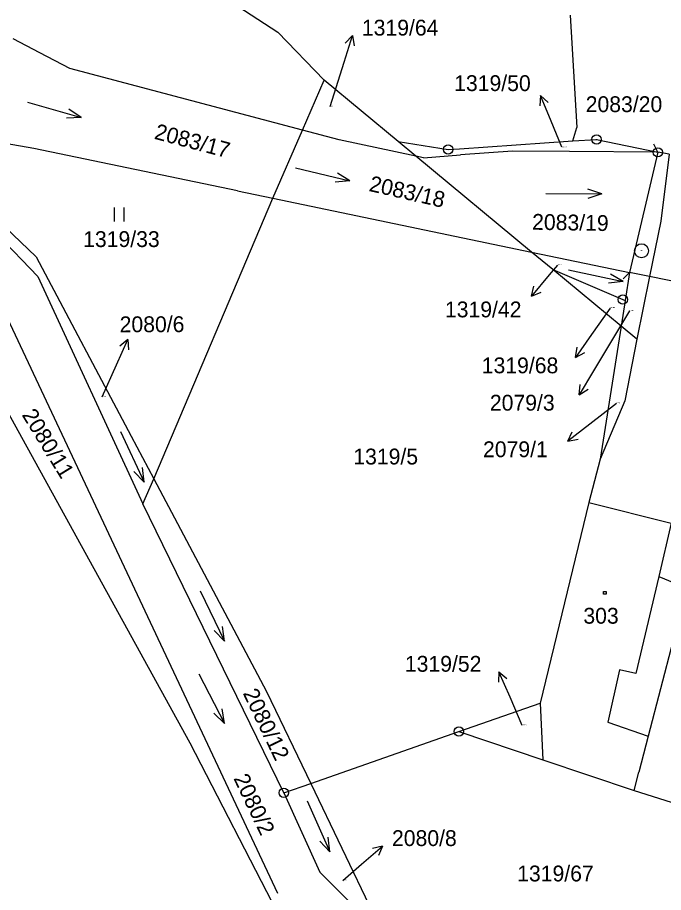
# Model space of a CAD drawing. Extents: x -795483 to -789093, y -1112258 to -1108741.
# Drawn here: x -793683.9 to -793614.6, y -1109623.4 to -1109529.4 of the extents above; entities that cross this region are included whole.
import ezdxf

# ---------------------------------------------------------------- set-up
doc = ezdxf.new("R2010")
doc.units = 0
for name, color, linetype in [('Komunikace', 7, 'Continuous'), ('Popis vodovodních řadů', 7, 'Continuous'), ('Vrstva 1', 7, 'Continuous'), ('Vrstva 14', 7, 'Continuous'), ('Vrstva 15', 7, 'Continuous'), ('Vrstva 16', 7, 'Continuous'), ('Vrstva 2', 7, 'Continuous'), ('Vrstva 23', 7, 'Continuous'), ('Vrstva 25', 7, 'Continuous'), ('Vrstva 28', 7, 'Continuous')]:
    doc.layers.add(name, color=color, linetype=linetype)

msp = doc.modelspace()

# ---------------------------------------------------------------- linework, layer by layer
at = {"layer": 'Komunikace'}
for p, q in [((-793650.34, -1109538.95), (-793648.85, -1109534.18)), ((-793625.47, -1109543.31), (-793626.63, -1109540.53)), ((-793625.97, -1109555.96), (-793626.83, -1109557)), ((-793620.31, -1109560.58), (-793622.29, -1109563.43)), ((-793618.23, -1109560.89), (-793622.08, -1109567.33)), ((-793674.83, -1109570.11), (-793673.29, -1109566.69)), ((-793619.62, -1109570.82), (-793622.48, -1109573.05)), ((-793629.73, -1109605.4), (-793631.04, -1109602.39)), ((-793649, -1109622.06), (-793646.99, -1109620.32))]:
    msp.add_line(p, q, dxfattribs=at)
at = {"layer": 'Popis vodovodních řadů'}
for p, q in [((-793615.17, -1109543.86), (-793615.605, -1109542.971)), ((-793618.23, -1109556.75), (-793618.921, -1109557.458))]:
    msp.add_line(p, q, dxfattribs=at)
at = {"layer": 'Vrstva 1'}
for p, q in [((-793676.4, -1109517.59), (-793655.96, -1109530.96)), ((-793624.58, -1109529.13), (-793623.89, -1109541.2)), ((-793651, -1109536.12), (-793655.96, -1109530.96)), ((-793681.52, -1109533.17), (-793684.39, -1109531.66)), ((-793678.31, -1109534.87), (-793681.52, -1109533.17)), ((-793653.34, -1109541.48), (-793678.31, -1109534.87)), ((-793701.2, -1109536.62), (-793681.92, -1109555.08)), ((-793653.34, -1109541.48), (-793651, -1109536.12)), ((-793643.05, -1109542.7), (-793651, -1109536.12)), ((-793624.31, -1109542.64), (-793623.89, -1109541.2)), ((-793682.15, -1109543.46), (-793688.84, -1109542.3)), ((-793656.52, -1109548.79), (-793653.34, -1109541.48)), ((-793649.38, -1109542.53), (-793653.34, -1109541.48)), ((-793641.17, -1109544.26), (-793649.38, -1109542.53)), ((-793643.05, -1109542.7), (-793637.69, -1109543.55)), ((-793641.17, -1109544.26), (-793643.05, -1109542.7)), ((-793636.48, -1109543.47), (-793624.31, -1109542.64)), ((-793624.31, -1109542.64), (-793621.76, -1109542.47)), ((-793621.76, -1109542.47), (-793615.17, -1109543.86)), ((-793660.3, -1109548), (-793682.15, -1109543.46)), ((-793640.33, -1109544.44), (-793636.36, -1109544.14)), ((-793637.69, -1109543.55), (-793636.48, -1109543.47)), ((-793630.78, -1109543.73), (-793636.36, -1109544.14)), ((-793624.65, -1109543.78), (-793630.78, -1109543.73)), ((-793615.17, -1109543.86), (-793624.65, -1109543.78)), ((-793613.96, -1109544.07), (-793615.17, -1109543.86)), ((-793613.96, -1109544.07), (-793614.85, -1109551.24)), ((-793628.73, -1109554.57), (-793641.17, -1109544.26)), ((-793640.33, -1109544.44), (-793641.17, -1109544.26)), ((-793681.72, -1109557.19), (-793693.33, -1109545.2)), ((-793660.3, -1109548), (-793656.52, -1109548.79)), ((-793669.28, -1109578.94), (-793656.52, -1109548.79)), ((-793656.52, -1109548.79), (-793628.73, -1109554.57)), ((-793614.85, -1109551.24), (-793616.07, -1109557.2)), ((-793626.44, -1109556.46), (-793628.73, -1109554.57)), ((-793628.73, -1109554.57), (-793618.23, -1109556.75)), ((-793681.92, -1109555.08), (-793671.71, -1109574.35)), ((-793619.13, -1109562.52), (-793626.44, -1109556.46)), ((-793626.44, -1109556.46), (-793618.94, -1109559.67)), ((-793681.72, -1109557.19), (-793670.48, -1109581.6)), ((-793618.23, -1109556.75), (-793618.7, -1109559.77)), ((-793616.07, -1109557.2), (-793618.23, -1109556.75)), ((-793616.07, -1109557.2), (-793617.43, -1109563.93)), ((-793611.61, -1109558.12), (-793616.07, -1109557.2)), ((-793685.87, -1109559.87), (-793656.02, -1109623.41)), ((-793618.7, -1109559.77), (-793619.13, -1109562.52)), ((-793618.94, -1109559.67), (-793618.7, -1109559.77)), ((-793619.13, -1109562.52), (-793621.38, -1109576.83)), ((-793617.43, -1109563.93), (-793619.13, -1109562.52)), ((-793617.43, -1109563.93), (-793618.72, -1109570.55)), ((-793689.13, -1109564.31), (-793665.42, -1109607.28)), ((-793618.72, -1109570.55), (-793621.38, -1109576.83)), ((-793671.71, -1109574.35), (-793669.28, -1109578.94)), ((-793621.38, -1109576.83), (-793622.6, -1109581.47)), ((-793670.48, -1109581.6), (-793669.28, -1109578.94)), ((-793669.28, -1109578.94), (-793657.18, -1109601.77)), ((-793655.33, -1109612.64), (-793670.48, -1109581.6)), ((-793622.6, -1109581.47), (-793627.81, -1109603)), ((-793622.6, -1109581.47), (-793613.74, -1109583.69)), ((-793613.74, -1109583.69), (-793615.09, -1109589.4)), ((-793615.09, -1109589.4), (-793611.46, -1109590.9)), ((-793613.59, -1109596.4), (-793616.22, -1109606.55)), ((-793657.18, -1109601.77), (-793652.44, -1109611.63)), ((-793636.54, -1109606.06), (-793627.81, -1109603)), ((-793627.81, -1109603), (-793627.53, -1109609.09)), ((-793652.44, -1109611.63), (-793636.54, -1109606.06)), ((-793636.54, -1109606.06), (-793627.53, -1109609.09)), ((-793616.22, -1109606.55), (-793617.22, -1109610.44)), ((-793665.42, -1109607.28), (-793648.99, -1109639.13)), ((-793627.53, -1109609.09), (-793617.72, -1109612.39)), ((-793617.72, -1109612.39), (-793617.22, -1109610.44)), ((-793655.33, -1109612.64), (-793652.44, -1109611.63)), ((-793652.44, -1109611.63), (-793644.54, -1109628.06)), ((-793655.33, -1109612.64), (-793651.46, -1109621.18)), ((-793617.72, -1109612.39), (-793611.24, -1109614.46)), ((-793651.46, -1109621.18), (-793644.54, -1109628.06))]:
    msp.add_line(p, q, dxfattribs=at)
at = {"layer": 'Vrstva 16'}
for p, q in [((-793648.85, -1109534.18), (-793647.953, -1109531.317)), ((-793647.953, -1109531.317), (-793648.729, -1109532.121)), ((-793647.953, -1109531.317), (-793647.775, -1109532.42)), ((-793627.787, -1109537.762), (-793627.862, -1109538.877)), ((-793626.63, -1109540.53), (-793627.787, -1109537.762)), ((-793627.787, -1109537.762), (-793626.94, -1109538.491)), ((-793626.83, -1109557), (-793628.734, -1109559.318)), ((-793628.734, -1109559.318), (-793628.485, -1109558.228)), ((-793628.734, -1109559.318), (-793627.713, -1109558.862)), ((-793673.29, -1109566.69), (-793672.059, -1109563.953)), ((-793672.059, -1109563.953), (-793672.925, -1109564.66)), ((-793672.059, -1109563.953), (-793672.013, -1109565.071)), ((-793622.29, -1109563.43), (-793624.005, -1109565.891)), ((-793624.005, -1109565.891), (-793623.843, -1109564.785)), ((-793624.005, -1109565.891), (-793623.023, -1109565.356)), ((-793622.08, -1109567.33), (-793623.62, -1109569.904)), ((-793623.62, -1109569.904), (-793623.535, -1109568.789)), ((-793623.62, -1109569.904), (-793622.677, -1109569.303)), ((-793622.48, -1109573.05), (-793624.845, -1109574.895)), ((-793624.845, -1109574.895), (-793624.364, -1109573.885)), ((-793624.845, -1109574.895), (-793623.749, -1109574.674)), ((-793632.234, -1109599.638), (-793632.294, -1109600.754)), ((-793631.04, -1109602.39), (-793632.234, -1109599.638)), ((-793632.234, -1109599.638), (-793631.377, -1109600.356)), ((-793646.99, -1109620.32), (-793644.72, -1109618.358)), ((-793644.72, -1109618.358), (-793645.803, -1109618.633)), ((-793644.72, -1109618.358), (-793645.15, -1109619.39))]:
    msp.add_line(p, q, dxfattribs=at)
at = {"layer": 'Vrstva 2'}
for p, q in [((-793615.17, -1109543.86), (-793618.23, -1109556.75)), ((-793615.09, -1109589.4), (-793617.56, -1109599.84)), ((-793619.31, -1109599.43), (-793620.54, -1109605.05)), ((-793617.56, -1109599.84), (-793619.31, -1109599.43)), ((-793620.54, -1109605.05), (-793616.22, -1109606.55))]:
    msp.add_line(p, q, dxfattribs=at)
at = {"layer": 'Vrstva 23'}
for p, q in [((-793682.854, -1109538.475), (-793677.085, -1109540.124)), ((-793677.085, -1109540.124), (-793678.39, -1109539.231)), ((-793677.085, -1109540.124), (-793678.665, -1109540.193)), ((-793654.068, -1109545.535), (-793648.231, -1109546.924)), ((-793648.231, -1109546.924), (-793649.575, -1109546.09)), ((-793648.231, -1109546.924), (-793649.806, -1109547.063)), ((-793621.19, -1109548.312), (-793622.687, -1109547.806)), ((-793627.189, -1109548.287), (-793621.19, -1109548.312)), ((-793621.19, -1109548.312), (-793622.692, -1109548.806)), ((-793673.52, -1109551.29), (-793673.52, -1109549.79)), ((-793672.52, -1109549.79), (-793672.52, -1109551.29)), ((-793624.784, -1109556.484), (-793618.916, -1109557.735)), ((-793618.916, -1109557.735), (-793620.278, -1109556.933)), ((-793618.916, -1109557.735), (-793620.487, -1109557.911)), ((-793672.851, -1109573.848), (-793670.328, -1109579.291)), ((-793670.328, -1109579.291), (-793670.505, -1109577.72)), ((-793670.328, -1109579.291), (-793671.412, -1109578.141)), ((-793664.311, -1109590.951), (-793661.688, -1109596.348)), ((-793661.688, -1109596.348), (-793661.894, -1109594.78)), ((-793661.688, -1109596.348), (-793662.794, -1109595.217)), ((-793664.434, -1109599.858), (-793661.705, -1109605.201)), ((-793661.705, -1109605.201), (-793662.832, -1109604.093)), ((-793661.705, -1109605.201), (-793661.942, -1109603.638)), ((-793652.832, -1109613.505), (-793650.407, -1109618.994)), ((-793650.407, -1109618.994), (-793650.556, -1109617.419)), ((-793650.407, -1109618.994), (-793651.471, -1109617.824))]:
    msp.add_line(p, q, dxfattribs=at)
at = {"layer": 'Vrstva 25'}
for p, q in [((-793621.02, -1109591.01), (-793620.72, -1109591.01)), ((-793621.02, -1109591.31), (-793621.02, -1109591.01)), ((-793620.72, -1109591.01), (-793620.72, -1109591.31)), ((-793620.72, -1109591.31), (-793621.02, -1109591.31))]:
    msp.add_line(p, q, dxfattribs=at)
at = {"layer": 'Vrstva 28'}
for centre, radius in [((-793621.76, -1109542.47), 0.5), ((-793637.69, -1109543.55), 0.5), ((-793621.76, -1109542.47), 0.01), ((-793637.69, -1109543.55), 0.01), ((-793615.17, -1109543.86), 0.5), ((-793615.17, -1109543.86), 0.01), ((-793616.93, -1109554.43), 0.75), ((-793616.93, -1109554.43), 0.01), ((-793618.94, -1109559.67), 0.5), ((-793618.94, -1109559.67), 0.01), ((-793636.54, -1109606.06), 0.5), ((-793636.54, -1109606.06), 0.01), ((-793655.33, -1109612.64), 0.5), ((-793655.33, -1109612.64), 0.01)]:
    msp.add_circle(centre, radius, dxfattribs=at)

# ---------------------------------------------------------------- texts
at = {"layer": 'Vrstva 14'}
for s, height, p in [('1319/64', 0.1, (-793650.34, -1109538.95)), ('1319/50', 0.1, (-793625.47, -1109543.31)), ('1319/33', 1.7, (-793676.87, -1109554.03)), ('1319/42', 0.1, (-793625.97, -1109555.96)), ('1319/68', 0.1, (-793620.31, -1109560.58)), ('2079/3', 0.1, (-793618.23, -1109560.89)), ('2080/6', 0.1, (-793674.83, -1109570.11)), ('2079/1', 0.1, (-793619.62, -1109570.82)), ('1319/5', 1.7, (-793647.87, -1109577.38)), ('1319/52', 0.1, (-793629.73, -1109605.4)), ('1319/67', 1.7, (-793630.28, -1109622.16)), ('2080/8', 0.1, (-793649, -1109622.06))]:
    msp.add_text(s, height=height, dxfattribs=at).set_placement(p)
for s, rotation, p in [('2083/17', 345.08196, (-793669.32, -1109542.39)), ('2083/18', 347.17104, (-793646.27, -1109548)), ('2083/19', 358.98228, (-793628.69, -1109552.17)), ('2080/11', 301.60746, (-793683.5, -1109572.05)), ('2080/12', 295.65747, (-793659.76, -1109601.94)), ('2080/2', 295.48512, (-793660.76, -1109611.09))]:
    msp.add_text(s, height=1.7, rotation=rotation, dxfattribs=at).set_placement(p)
at = {"layer": 'Vrstva 15'}
msp.add_text('303', height=1.7, dxfattribs=at).set_placement((-793623.176, -1109594.48))
at = {"layer": 'Vrstva 16'}
for s, p in [('1319/64', (-793646.95, -1109531.32)), ('1319/50', (-793637.044, -1109537.28)), ('2083/20', (-793622.926, -1109539.54)), ('1319/42', (-793638.034, -1109561.58)), ('1319/68', (-793634.083, -1109567.59)), ('2079/3', (-793633.211, -1109571.6)), ('2079/1', (-793633.948, -1109576.6)), ('1319/52', (-793642.335, -1109599.64)), ('2080/8', (-793643.72, -1109618.36))]:
    msp.add_text(s, height=1.7, dxfattribs=at).set_placement(p)
msp.add_text('2080/6', height=1.7, rotation=0.10089, dxfattribs=at).set_placement((-793672.95, -1109563.18))

doc.saveas('drawing.dxf')
